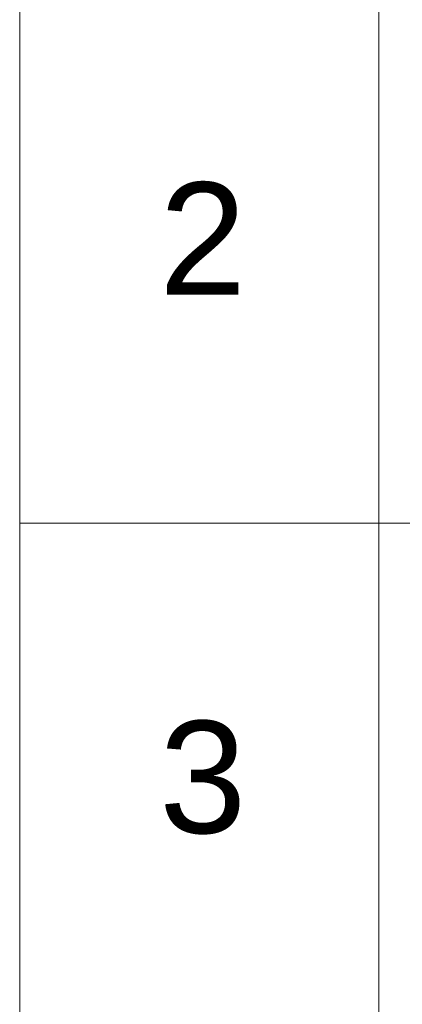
# Model space of a CAD drawing. Header units: millimetres. Extents: x 918404 to 1362154, y 4120617 to 4364104.
# Tile 487 of 649: x 1263394 to 1263969, y 4126756 to 4128238. Entities that reach past the tile are written whole.
import ezdxf

# ---------------------------------------------------------------- set-up
doc = ezdxf.new("R2010")
doc.units = ezdxf.units.MM
doc.header["$MEASUREMENT"] = 0
doc.layers.add('0_Ном._пера__7', color=7, linetype='Continuous', lineweight=18)
doc.layers.add('Текст_Ном._пера__7', color=7, linetype='Continuous', lineweight=18)
doc.styles.add('СГЕНЕРИР_СТИЛЬ_15', font='arial.ttf')

msp = doc.modelspace()

# ---------------------------------------------------------------- linework, layer by layer
at = {"layer": '0_Ном._пера__7', "linetype": 'Continuous'}
for p, q in [((1263933.7, 4129673.6), (1263933.7, 4125859.9)), ((1263393.7, 4128289.9), (1263393.7, 4125859.9)), ((1263393.7, 4127479.9), (1273518.7, 4127479.9))]:
    msp.add_line(p, q, dxfattribs=at)

# ---------------------------------------------------------------- texts
at = {"layer": 'Текст_Ном._пера__7', "linetype": 'Continuous', "char_height": 168.75, "attachment_point": 7, "style": 'СГЕНЕРИР_СТИЛЬ_15'}
for s, insert in [('{2}', (1263603.5, 4127823.9)), ('{3}', (1263603.5, 4127011.2))]:
    msp.add_mtext(s, dxfattribs=dict(at, insert=insert))

doc.saveas('drawing.dxf')
